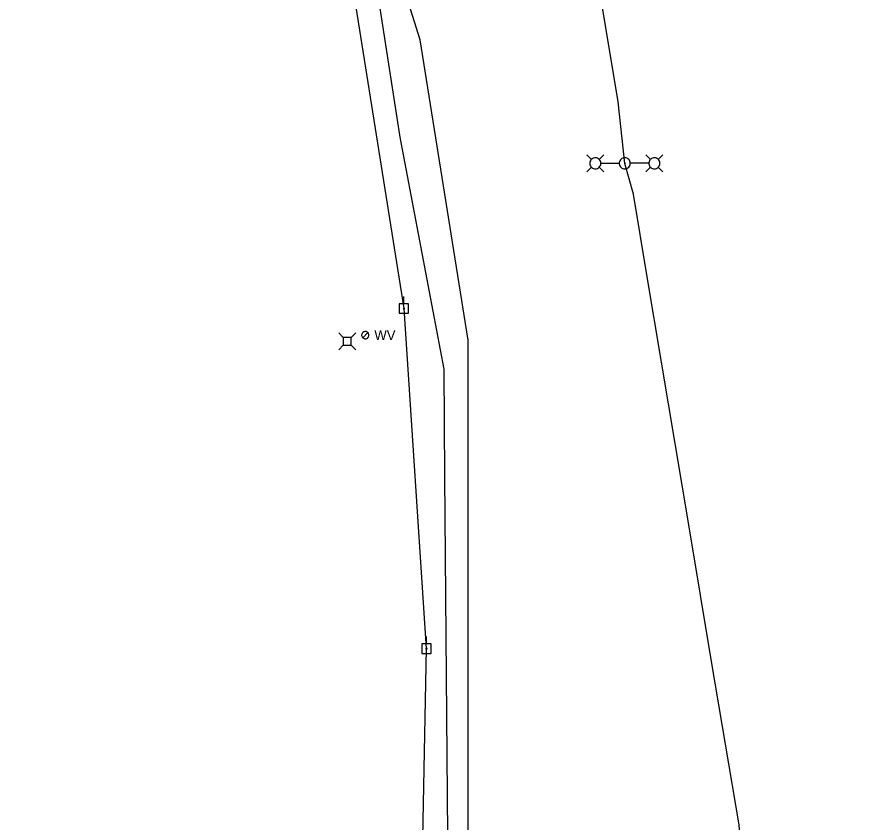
# Model space of a CAD drawing. Extents: x 596028 to 606371, y 330010 to 403088.
# Drawn here: x 604114.9 to 604446.4, y 338412.1 to 338728.3 of the extents above; entities that cross this region are included whole.
import ezdxf

# ---------------------------------------------------------------- set-up
doc = ezdxf.new("R2010")
doc.units = 0
for name, color, linetype in [('E_FTMS_Conduit', 7, 'Continuous'), ('E_LTG', 7, 'Continuous'), ('E_LTG_CID', 7, 'Continuous'), ('E_UTL_AG_Bold', 7, 'Continuous'), ('E_UTL_E', 7, 'Continuous'), ('E_UTL_EPowerPole', 7, 'Continuous'), ('E_UTL_FO_UG_QWEST', 7, 'Continuous'), ('E_UTL_Overhead', 7, 'Continuous'), ('E_UTL_W', 7, 'Continuous')]:
    doc.layers.add(name, color=color, linetype=linetype)

# ---------------------------------------------------------------- blocks, each defined once
blk = doc.blocks.new('ACAD_PROXY_ENTITY_17')
at = {"layer": 'E_UTL_AG_Bold'}
for points in [[(1842923.4, 1030440.8), (1842918.1, 1030446.1)], [(1842932.9, 1030440.8), (1842938.2, 1030446.1)], [(1842932.9, 1030440.8), (1842923.4, 1030440.8)], [(1842923.4, 1030440.8), (1842923.4, 1030431.4)], [(1842932.9, 1030431.4), (1842932.9, 1030440.8)], [(1842923.4, 1030431.4), (1842918.1, 1030426)], [(1842923.4, 1030431.4), (1842932.9, 1030431.4)], [(1842932.9, 1030431.4), (1842938.2, 1030426)]]:
    blk.add_lwpolyline(points, dxfattribs=at)

msp = doc.modelspace()

# ---------------------------------------------------------------- linework, layer by layer
at = {"layer": 'E_FTMS_Conduit'}
for points in [[(604292.05, 338601.41), (604273.29, 338719.32), (604255.92, 338774.24), (604233.24, 338818.17), (604114.89, 338951.98)], [(604292.05, 338112.99), (604292.05, 338601.41)]]:
    msp.add_lwpolyline(points, dxfattribs=at)
at = {"layer": 'E_LTG'}
for points in [[(604340.47, 338672.3), (604338.69, 338674.08)], [(604343.52, 338672.3), (604345.3, 338674.08)], [(604363.64, 338672.31), (604361.86, 338674.08)], [(604366.69, 338672.31), (604368.47, 338674.08)], [(604344.17, 338670.78), (604344.13, 338671.19), (604344.02, 338671.59), (604343.83, 338671.96), (604343.57, 338672.28), (604343.26, 338672.56), (604342.9, 338672.76), (604342.51, 338672.9), (604342.1, 338672.96), (604341.69, 338672.94), (604341.28, 338672.84), (604340.91, 338672.67), (604340.57, 338672.43), (604340.29, 338672.13), (604340.06, 338671.78), (604339.91, 338671.4), (604339.83, 338670.99), (604339.83, 338670.58), (604339.91, 338670.17), (604340.06, 338669.79), (604340.29, 338669.44), (604340.57, 338669.14), (604340.91, 338668.9), (604341.28, 338668.73), (604341.69, 338668.63), (604342.1, 338668.61), (604342.51, 338668.67), (604342.9, 338668.8), (604343.26, 338669.01), (604343.57, 338669.28), (604343.83, 338669.61), (604344.02, 338669.97), (604344.13, 338670.37), (604344.17, 338670.78)], [(604344.21, 338670.78), (604351.39, 338670.78)], [(604355.74, 338670.78), (604355.7, 338671.19), (604355.58, 338671.59), (604355.39, 338671.96), (604355.14, 338672.28), (604354.82, 338672.55), (604354.47, 338672.76), (604354.07, 338672.9), (604353.66, 338672.96), (604353.25, 338672.94), (604352.85, 338672.84), (604352.47, 338672.67), (604352.14, 338672.43), (604351.85, 338672.13), (604351.63, 338671.78), (604351.47, 338671.4), (604351.4, 338670.99), (604351.4, 338670.58), (604351.47, 338670.17), (604351.63, 338669.79), (604351.85, 338669.44), (604352.14, 338669.14), (604352.47, 338668.9), (604352.85, 338668.73), (604353.25, 338668.63), (604353.66, 338668.61), (604354.07, 338668.67), (604354.47, 338668.8), (604354.82, 338669.01), (604355.14, 338669.28), (604355.39, 338669.61), (604355.58, 338669.97), (604355.7, 338670.37), (604355.74, 338670.78)], [(604353.73, 338670.78), (604353.72, 338670.81), (604353.72, 338670.84), (604353.7, 338670.87), (604353.68, 338670.9), (604353.66, 338670.92), (604353.63, 338670.93), (604353.6, 338670.94), (604353.57, 338670.95), (604353.54, 338670.95), (604353.51, 338670.94), (604353.48, 338670.93), (604353.45, 338670.91), (604353.43, 338670.89), (604353.41, 338670.86), (604353.4, 338670.83), (604353.4, 338670.8), (604353.4, 338670.77), (604353.4, 338670.74), (604353.41, 338670.71), (604353.43, 338670.68), (604353.45, 338670.66), (604353.48, 338670.64), (604353.51, 338670.63), (604353.54, 338670.62), (604353.57, 338670.62), (604353.6, 338670.62), (604353.63, 338670.63), (604353.66, 338670.65), (604353.68, 338670.67), (604353.7, 338670.69), (604353.72, 338670.72), (604353.72, 338670.75), (604353.73, 338670.78)], [(604362.95, 338670.78), (604355.77, 338670.78)], [(604367.34, 338670.78), (604367.3, 338671.19), (604367.18, 338671.59), (604366.99, 338671.96), (604366.74, 338672.28), (604366.43, 338672.55), (604366.07, 338672.76), (604365.68, 338672.9), (604365.27, 338672.96), (604364.85, 338672.94), (604364.45, 338672.84), (604364.08, 338672.67), (604363.74, 338672.43), (604363.45, 338672.13), (604363.23, 338671.78), (604363.08, 338671.4), (604363, 338670.99), (604363, 338670.58), (604363.08, 338670.17), (604363.23, 338669.79), (604363.45, 338669.44), (604363.74, 338669.14), (604364.08, 338668.9), (604364.45, 338668.73), (604364.85, 338668.63), (604365.27, 338668.61), (604365.68, 338668.67), (604366.07, 338668.8), (604366.43, 338669.01), (604366.74, 338669.28), (604366.99, 338669.61), (604367.18, 338669.97), (604367.3, 338670.37), (604367.34, 338670.78)], [(604340.47, 338669.26), (604338.69, 338667.48)], [(604343.52, 338669.26), (604345.3, 338667.48)], [(604363.64, 338669.26), (604361.86, 338667.48)], [(604366.69, 338669.26), (604368.47, 338667.48)]]:
    msp.add_lwpolyline(points, dxfattribs=at)
at = {"layer": 'E_LTG_CID'}
for points in [[(604353.57, 338670.76), (604353.57, 338670.76), (604350.99, 338694.94), (604342.69, 338744.69)], [(604448.04, 338113.09), (604444.75, 338124.83), (604443.41, 338133.07), (604442.71, 338144.36), (604440.69, 338156.93), (604434.52, 338195.65), (604426.45, 338242.49), (604418.51, 338290.37), (604411.48, 338331.4), (604406.05, 338365.11), (604400.32, 338390.47), (604399.21, 338398.84), (604398.47, 338411.01), (604387.76, 338474.36), (604378.81, 338528.04), (604367.93, 338592.68), (604362.35, 338626.27), (604357.03, 338658.73), (604353.57, 338670.76)]]:
    msp.add_lwpolyline(points, dxfattribs=at)
at = {"layer": 'E_UTL_EPowerPole'}
for points in [[(604266.87, 338615.58), (604266.87, 338618.49)], [(604268.71, 338615.58), (604265.02, 338615.58)], [(604265.02, 338615.58), (604265.02, 338611.89)], [(604268.71, 338611.89), (604268.71, 338615.58)], [(604265.02, 338611.89), (604268.71, 338611.89)], [(604267.14, 338613.74), (604267.13, 338613.79), (604267.12, 338613.83), (604267.1, 338613.87), (604267.07, 338613.9), (604267.04, 338613.93), (604267, 338613.96), (604266.96, 338613.97), (604266.91, 338613.98), (604266.87, 338613.98), (604266.82, 338613.97), (604266.78, 338613.95), (604266.74, 338613.92), (604266.71, 338613.89), (604266.69, 338613.85), (604266.67, 338613.81), (604266.66, 338613.76), (604266.66, 338613.72), (604266.67, 338613.67), (604266.69, 338613.63), (604266.71, 338613.59), (604266.74, 338613.56), (604266.78, 338613.53), (604266.82, 338613.51), (604266.87, 338613.5), (604266.91, 338613.5), (604266.96, 338613.51), (604267, 338613.52), (604267.04, 338613.55), (604267.07, 338613.58), (604267.1, 338613.61), (604267.12, 338613.65), (604267.13, 338613.69), (604267.14, 338613.74)], [(604277.51, 338482.07), (604273.82, 338482.07)], [(604273.82, 338482.07), (604273.82, 338478.38)], [(604275.67, 338482.07), (604275.67, 338484.98)], [(604277.51, 338478.38), (604277.51, 338482.07)], [(604275.94, 338480.23), (604275.93, 338480.27), (604275.92, 338480.31), (604275.9, 338480.35), (604275.87, 338480.39), (604275.84, 338480.42), (604275.8, 338480.44), (604275.76, 338480.46), (604275.71, 338480.46), (604275.67, 338480.46), (604275.62, 338480.45), (604275.58, 338480.43), (604275.54, 338480.41), (604275.51, 338480.37), (604275.49, 338480.33), (604275.47, 338480.29), (604275.46, 338480.25), (604275.46, 338480.2), (604275.47, 338480.16), (604275.49, 338480.12), (604275.51, 338480.08), (604275.54, 338480.05), (604275.58, 338480.02), (604275.62, 338480), (604275.67, 338479.99), (604275.71, 338479.99), (604275.76, 338479.99), (604275.8, 338480.01), (604275.84, 338480.03), (604275.87, 338480.06), (604275.9, 338480.1), (604275.92, 338480.14), (604275.93, 338480.18), (604275.94, 338480.23)], [(604273.82, 338478.38), (604277.51, 338478.38)]]:
    msp.add_lwpolyline(points, dxfattribs=at)
at = {"layer": 'E_UTL_FO_UG_QWEST'}
msp.add_lwpolyline([(604300.01, 338102.28), (604292.13, 338113.02), (604282.74, 338120.05), (604281.87, 338122.38), (604281.87, 338122.39), (604281.87, 338122.34), (604281.87, 338122.38), (604281.94, 338206.42), (604279.01, 338273.53), (604281.87, 338308.37), (604284.38, 338375.78), (604282.88, 338547.85), (604282.59, 338589.97), (604265.37, 338681.02), (604255.89, 338741.85)], dxfattribs=at)
at = {"layer": 'E_UTL_Overhead'}
msp.add_lwpolyline([(604269.62, 338062.62), (604269.81, 338193.31), (604272.87, 338331.43), (604275.7, 338480.23), (604266.9, 338613.74), (604239.6, 338785.61)], dxfattribs=at)
at = {"layer": 'E_UTL_W'}
for points in [[(604253.11, 338603.32), (604253.08, 338603.59), (604253.01, 338603.85), (604252.88, 338604.09), (604252.71, 338604.31), (604252.51, 338604.48), (604252.27, 338604.62), (604252.02, 338604.71), (604251.75, 338604.75), (604251.48, 338604.73), (604251.22, 338604.67), (604250.97, 338604.56), (604250.75, 338604.4), (604250.56, 338604.2), (604250.41, 338603.97), (604250.31, 338603.72), (604250.26, 338603.46), (604250.26, 338603.19), (604250.31, 338602.92), (604250.41, 338602.67), (604250.56, 338602.44), (604250.75, 338602.24), (604250.97, 338602.09), (604251.22, 338601.97), (604251.48, 338601.91), (604251.75, 338601.9), (604252.02, 338601.94), (604252.27, 338602.02), (604252.51, 338602.16), (604252.71, 338602.34), (604252.88, 338602.55), (604253.01, 338602.79), (604253.08, 338603.05), (604253.11, 338603.32)], [(604250.67, 338602.31), (604252.69, 338604.33)]]:
    msp.add_lwpolyline(points, dxfattribs=at)

# ---------------------------------------------------------------- block references
at = {"layer": 'E_UTL_E', "xscale": 0.32808333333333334, "yscale": 0.32808333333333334}
msp.add_blockref('ACAD_PROXY_ENTITY_17', (-389.39, 531.98), dxfattribs=at)

# ---------------------------------------------------------------- texts
at = {"layer": 'E_UTL_W'}
msp.add_text('WV', height=3.85, dxfattribs=at).set_placement((604255.25, 338601.4))

doc.saveas('drawing.dxf')
